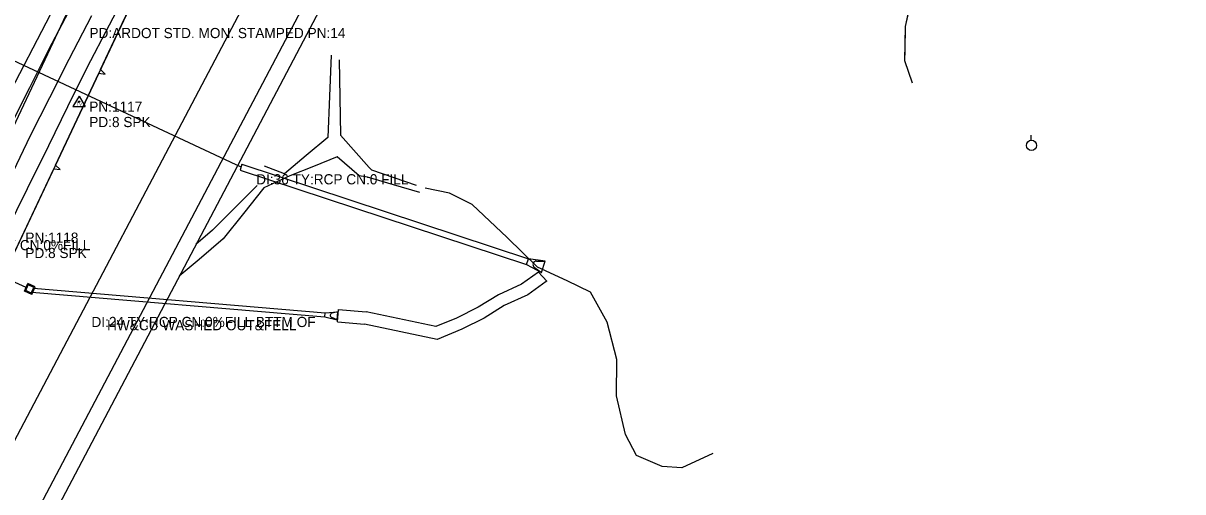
# Model space of a CAD drawing. Extents: x 978516 to 993312, y 1836504 to 1846212.
# Drawn here: x 980904 to 981473, y 1840451 to 1840681 of the extents above; entities that cross this region are included whole.
import ezdxf

# ---------------------------------------------------------------- set-up
doc = ezdxf.new("R2010")
doc.units = 0
for name, color, linetype in [('R_CONCRETE', 7, 'Continuous'), ('R_Drainage', 7, 'Continuous'), ('R_MOT Stage 1 Widening', 7, 'Continuous'), ('R_Proposed Road', 7, 'Continuous'), ('S_BASELINE', 7, 'Continuous'), ('S_CROSS_DRAIN', 7, 'Continuous'), ('S_CROSS_DRAIN_ANNOT', 7, 'Continuous'), ('S_DITCHLINE', 7, 'Continuous'), ('S_DRG_PT_SYM', 7, 'Continuous'), ('S_EDGE_PAVEMENT', 7, 'Continuous'), ('S_PAVEMENT_CROWN', 7, 'Continuous'), ('S_PRIMARY_CTL_ANNOT', 7, 'Continuous'), ('S_SANITARY_SEWER', 7, 'Continuous'), ('S_SECONDARY_CTL', 7, 'Continuous'), ('S_SECONDARY_CTL_ANNOT', 7, 'Continuous'), ('S_STREAM', 7, 'Continuous'), ('S_SURVEY_TEXT_ANNOT', 7, 'Continuous'), ('S_TREE', 7, 'Continuous'), ('S_UTILITY_POLE', 7, 'Continuous')]:
    doc.layers.add(name, color=color, linetype=linetype)

msp = doc.modelspace()

# ---------------------------------------------------------------- linework, layer by layer
at = {"layer": 'R_CONCRETE'}
msp.add_line((981058.23, 1840534.72), (981058.73, 1840540.7), dxfattribs=at)
msp.add_lwpolyline([(981160.86, 1840554.64), (981160.61, 1840554.4), (981151.49, 1840547.9), (981139.98, 1840542.66), (981130.1, 1840536.57), (981119.12, 1840531.04), (981107.05, 1840526.1), (981071.35, 1840533.61)], dxfattribs=at)
at = {"layer": 'R_Drainage'}
for p, q in [((981011.32, 1840612.03), (981010.38, 1840609.18)), ((981011.32, 1840612.03), (981151.87, 1840565.66)), ((981010.38, 1840609.18), (981150.93, 1840562.82)), ((981150.93, 1840562.82), (981151.87, 1840565.66)), ((981160.08, 1840564.54), (981151.87, 1840565.66)), ((981155.71, 1840564.48), (981160.08, 1840564.54)), ((981158.2, 1840558.84), (981160.08, 1840564.54)), ((981150.93, 1840562.82), (981158.2, 1840558.84)), ((981154.72, 1840561.49), (981158.2, 1840558.84)), ((981156.84, 1840559.09), (981160.86, 1840554.64)), ((980904.59, 1840549.8), (980906.24, 1840553.44)), ((980905.25, 1840550.05), (980906.49, 1840552.78)), ((980909.88, 1840551.8), (980906.24, 1840553.44)), ((980909.22, 1840551.55), (980906.49, 1840552.78)), ((980908.24, 1840548.15), (980904.59, 1840549.8)), ((980907.99, 1840548.81), (980905.25, 1840550.05)), ((980907.99, 1840548.81), (980909.22, 1840551.55)), ((980908.17, 1840549.21), (981052.02, 1840537.18)), ((980908.24, 1840548.15), (980909.88, 1840551.8)), ((980909.04, 1840551.15), (981052.19, 1840539.17)), ((981052.02, 1840537.18), (981052.19, 1840539.17)), ((981052.02, 1840537.18), (981058.04, 1840535.67)), ((981052.19, 1840539.17), (981058.37, 1840539.66)), ((981058.04, 1840535.67), (981055.32, 1840536.79)), ((981058.37, 1840539.66), (981055.5, 1840539)), ((981058.04, 1840535.67), (981058.37, 1840539.66)), ((981058.73, 1840540.7), (981072.22, 1840539.56)), ((981058.23, 1840534.72), (981071.35, 1840533.61))]:
    msp.add_line(p, q, dxfattribs=at)
msp.add_lwpolyline([(981156.84, 1840559.09), (981148.47, 1840553.12), (981137.15, 1840547.97), (981127.17, 1840541.81), (981116.63, 1840536.51), (981106.48, 1840532.35), (981072.22, 1840539.56)], dxfattribs=at)
for centre, radius, start, end in [((981155.73, 1840562.81), 1.67, 90.784, 232.6988), ((981055.76, 1840537.87), 1.17, 102.7474, 247.6876)]:
    msp.add_arc(centre, radius, start, end, dxfattribs=at)
at = {"layer": 'R_MOT Stage 1 Widening'}
msp.add_line((981449.82, 1841520.69), (980710.25, 1840116.94), dxfattribs=at)
at = {"layer": 'R_Proposed Road'}
for p, q in [((981472.82, 1841508.57), (980733.25, 1840104.82)), ((981371.29, 1841298.7), (980740.33, 1840101.09))]:
    msp.add_line(p, q, dxfattribs=at)
at = {"layer": 'S_BASELINE'}
msp.add_line((980563.31, 1839916.26), (980929, 1840693.9), dxfattribs=at)
at = {"layer": 'S_CROSS_DRAIN'}
for p, q in [((981010.85, 1840610.62), (980660.55, 1840774.41)), ((980905.49, 1840551.59), (980854.07, 1840574.83))]:
    msp.add_line(p, q, dxfattribs=at)
at = {"layer": 'S_DITCHLINE'}
for points in [[(981055, 1840665.61), (981054.24, 1840645.4), (981053.49, 1840625.18), (981042.82, 1840616.25), (981032.16, 1840607.31), (981022.42, 1840611.04)], [(981059.04, 1840663.33), (981059.38, 1840644.79), (981059.73, 1840626.26), (981073.64, 1840610.43), (981074.93, 1840609.32), (981096.83, 1840601.83)], [(981098.53, 1840598.22), (981085.69, 1840601.96), (981072.84, 1840605.7), (981068.78, 1840606.35), (981058.05, 1840615.64), (981046.4, 1840610.95), (981034.75, 1840606.26), (981022, 1840600.37), (981012.07, 1840587.86), (981002.14, 1840575.34), (980990.3, 1840565.32), (980980.58, 1840557.09)], [(981018.83, 1840601.66), (981007.83, 1840590.66), (980996.82, 1840579.65), (980988.74, 1840572.59)]]:
    msp.add_lwpolyline(points, dxfattribs=at)
at = {"layer": 'S_DRG_PT_SYM'}
for points in [[(981018.29, 1840607.14), (981018.29, 1840607.19), (981018.29, 1840607.14), (981018.24, 1840607.14), (981018.29, 1840607.14), (981018.29, 1840607.09), (981018.29, 1840607.14), (981018.34, 1840607.14)], [(980937.48, 1840537.13), (980937.48, 1840537.18), (980937.48, 1840537.13), (980937.43, 1840537.13), (980937.48, 1840537.13), (980937.48, 1840537.08), (980937.48, 1840537.13), (980937.53, 1840537.13)]]:
    msp.add_lwpolyline(points, dxfattribs=at)
at = {"layer": 'S_EDGE_PAVEMENT'}
for points in [[(980895.57, 1840578.84), (980906.07, 1840600.06), (980916.57, 1840621.28), (980925.98, 1840640.38), (980935.39, 1840659.48), (980946.32, 1840680.48), (980957.25, 1840701.48)], [(980897.85, 1840630.93), (980907.22, 1840649.62), (980916.58, 1840668.31), (980928.05, 1840690.07)]]:
    msp.add_lwpolyline(points, dxfattribs=at)
at = {"layer": 'S_PAVEMENT_CROWN'}
msp.add_lwpolyline([(980897.45, 1840604.8), (980907.56, 1840626.07), (980917.04, 1840644.82), (980926.52, 1840663.57), (980937.65, 1840685.03)], dxfattribs=at)
at = {"layer": 'S_SANITARY_SEWER'}
msp.add_line((980949.24, 1840747.08), (980865.82, 1840586.53), dxfattribs=at)
at = {"layer": 'S_SECONDARY_CTL'}
for p, q in [((980931.41, 1840645.35), (980928.4, 1840640.4)), ((980931.41, 1840645.35), (980934.36, 1840640.4)), ((980928.4, 1840640.4), (980934.36, 1840640.4))]:
    msp.add_line(p, q, dxfattribs=at)
for radius in [0.311, 0.183, 0.103]:
    msp.add_circle((980931.41, 1840642.74), radius, dxfattribs=at)
at = {"layer": 'S_STREAM'}
msp.add_lwpolyline([(981242.24, 1840470.02), (981227.1, 1840462.97), (981217.5, 1840463.69), (981204.82, 1840469.02), (981199.49, 1840479.35), (981195.06, 1840498.39), (981195.27, 1840516.14), (981190.52, 1840534.53), (981182.2, 1840549.21), (981170.87, 1840554.75), (981156.27, 1840561.56), (981141.43, 1840576.03), (981124.23, 1840592.3), (981113.19, 1840597.9), (981101.19, 1840600.34)], dxfattribs=at)
at = {"layer": 'S_TREE'}
for p, q in [((980941.12, 1840656.73), (980944.23, 1840656.3)), ((980944.23, 1840656.3), (980941.95, 1840658.51)), ((980918.99, 1840609.81), (980922.1, 1840609.38)), ((980922.1, 1840609.38), (980919.83, 1840611.59))]:
    msp.add_line(p, q, dxfattribs=at)
for points in [[(980886.22, 1840540.32), (980961.41, 1840699.76), (980994.32, 1840749.11), (981040.02, 1840829.59), (981098.3, 1840928.57), (981121.21, 1840967.88), (981130.47, 1840975.49), (981171.82, 1840993.35), (981171.99, 1840993.35)], [(981352.76, 1840918.18), (981349.74, 1840893.29), (981351.99, 1840876.33), (981346.32, 1840856.08), (981338.62, 1840833.43), (981333.49, 1840817.67), (981331.28, 1840802.43), (981328.76, 1840782.29), (981334.96, 1840765.56), (981341.39, 1840749.16), (981348.06, 1840732.73), (981348.39, 1840714.66), (981340.68, 1840697.97), (981336.66, 1840679.68), (981336.35, 1840662.97), (981340.08, 1840652.01)], [(980952.6, 1840681.08), (980961.41, 1840699.76), (980963.79, 1840703.34)], [(981339.49, 1840692.56), (981336.66, 1840679.68), (981336.44, 1840667.87)], [(980941.95, 1840658.51), (980952.6, 1840681.08)], [(981336.44, 1840667.87), (981336.35, 1840662.97), (981340.08, 1840652.01)], [(980930.47, 1840634.16), (980941.12, 1840656.73)], [(980919.83, 1840611.59), (980930.47, 1840634.16)], [(980908.35, 1840587.24), (980918.99, 1840609.81)], [(980897.7, 1840564.66), (980908.35, 1840587.24)]]:
    msp.add_lwpolyline(points, dxfattribs=at)
at = {"layer": 'S_UTILITY_POLE'}
msp.add_line((981398.43, 1840623.81), (981398.43, 1840626.29), dxfattribs=at)
msp.add_circle((981398.58, 1840621.29), 2.5, dxfattribs=at)

# ---------------------------------------------------------------- texts
at = {"layer": 'S_CROSS_DRAIN_ANNOT'}
for s, p in [('DI:36 TY:RCP CN:0 FILL', (981018.29, 1840602.14)), ('BTTM OF PIPE CN:0%FILL', (980854.07, 1840569.83)), ('DI:24 TY:RCP CN:0%FILL BTTM OF ', (980937.48, 1840532.13))]:
    msp.add_text(s, height=5, dxfattribs=at).set_placement(p)
at = {"layer": 'S_PRIMARY_CTL_ANNOT'}
msp.add_text('PD:ARDOT STD. MON. STAMPED PN:14', height=5, dxfattribs=at).set_placement((980936.5, 1840673.9))
at = {"layer": 'S_SECONDARY_CTL'}
msp.add_text('TV', height=1.5, dxfattribs=at).set_placement((980930.21, 1840640.73))
at = {"layer": 'S_SECONDARY_CTL_ANNOT'}
for s, p in [('PN:1117', (980936.41, 1840637.74)), ('PD:8 SPK', (980936.41, 1840630.24)), ('PN:1118', (980905.06, 1840573.48)), ('PD:8 SPK', (980905.06, 1840565.98))]:
    msp.add_text(s, height=5, dxfattribs=at).set_placement(p)
at = {"layer": 'S_SURVEY_TEXT_ANNOT'}
msp.add_text('HW&CU WASHED OUT&FELL', height=5, dxfattribs=at).set_placement((980945.14, 1840530.55))

doc.saveas('drawing.dxf')
